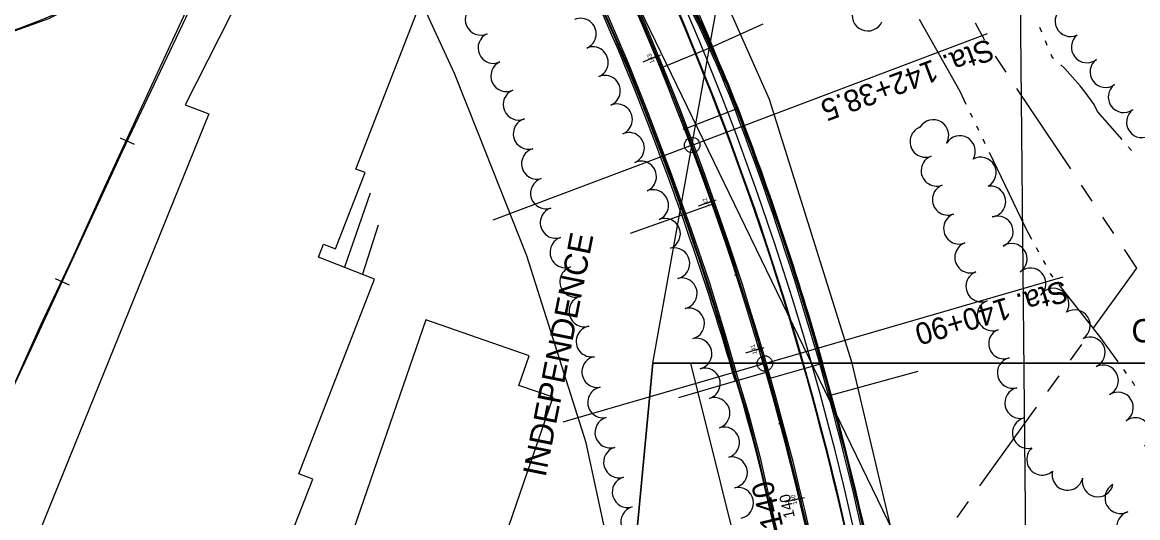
# Model space of a CAD drawing. Extents: x -25029 to 2274964, y -81170 to 687028.
# Drawn here: x -4540 to -3820, y -65746 to -65427 of the extents above; entities that cross this region are included whole.
import ezdxf

# ---------------------------------------------------------------- set-up
doc = ezdxf.new("R2010")
doc.units = 0
for name, color, linetype in [('81911BEA - RW_X_Fee_RW', 7, 'Continuous'), ('AP_X_Runway', 7, 'Continuous'), ('BD_X_Canopy', 7, 'Continuous'), ('BLDG', 7, 'Continuous'), ('Default', 7, 'Continuous'), ('DIVISIONS', 7, 'Continuous'), ('DV_X_Corp_Line', 7, 'Continuous'), ('GE_X_CL_100', 7, 'Continuous'), ('GE_X_CL_20', 7, 'Continuous'), ('GK_Visualization', 7, 'Continuous'), ('PV_X_Curb', 7, 'Continuous'), ('PV_X_EOP', 7, 'Continuous'), ('RD_P_Gate', 7, 'Continuous'), ('RD_P_GR_Lt', 7, 'Continuous'), ('RD_X_GR_Lt', 7, 'Continuous'), ('RD_X_GR_Rt', 7, 'Continuous'), ('RD_X_RR_1', 7, 'Continuous'), ('RR', 7, 'Continuous'), ('TREES', 7, 'Continuous'), ('WALL', 7, 'Continuous'), ('WATER', 7, 'Continuous')]:
    doc.layers.add(name, color=color, linetype=linetype)

msp = doc.modelspace()

# ---------------------------------------------------------------- linework, layer by layer
at = {"layer": '81911BEA - RW_X_Fee_RW'}
for points in [[(-4261.13, -65460.13), (-4286.98, -65403.94), (-4340.48, -65292.84), (-4298.56, -65203.09)], [(-4004.64, -65646.75), (-4057.86, -65476.8), (-4089.63, -65404.94)], [(-4214.42, -65577.67), (-4245.61, -65498.96), (-4261.13, -65460.13)], [(-4108.7, -65646.77), (-4133.18, -65646.78), (-4149.77, -65820.57), (-4176.3, -65698.26), (-4214.42, -65577.67)], [(-4034.71, -66275.66), (-4032.93, -66116.64), (-4044.75, -65958.04), (-4070.06, -65801.04), (-4108.7, -65646.77)], [(-3935, -66281.04), (-3932.76, -66120.87), (-3943.76, -65961.04), (-3967.77, -65802.65), (-4004.64, -65646.75)]]:
    msp.add_lwpolyline(points, dxfattribs=at)
at = {"layer": 'AP_X_Runway'}
for p, q in [((-4111.89, -65495.39), (-4078.75, -65482.67)), ((-4111.89, -65495.39), (-4111.89, -65495.39)), ((-4107.81, -65506.14), (-4236.52, -65554.64)), ((-4107.81, -65506.14), (-4107.81, -65506.14)), ((-4060.9, -65647), (-4191.34, -65684.87)), ((-4060.9, -65647), (-4060.9, -65647))]:
    msp.add_line(p, q, dxfattribs=at)
for centre, radius, start, end in [((-5895, -66179.56), 1945.36, 4.1578, 25.8676), ((-5895, -66179.56), 1933.36, 4.1578, 25.8676), ((-5895, -66179.56), 1889.36, 4.59193, 25.8676), ((-4725.92, -65730.99), 693.17, 20.99169, 31.82033)]:
    msp.add_arc(centre, radius, start, end, dxfattribs=at)
at = {"layer": 'BD_X_Canopy'}
msp.add_line((-4176.5, -65346.31), (-3962.62, -65787.41), dxfattribs=at)
msp.add_arc((-5895, -66179.56), 1909.86, 357.076, 25.8676, dxfattribs=at)
at = {"layer": 'BLDG'}
for points in [[(-4462.13, -65855.18), (-4477.79, -65895.4), (-4459.22, -65902.63), (-4447.13, -65871.59), (-4431, -65877.87), (-4392.24, -65778.33), (-4396.01, -65770.79), (-4404.27, -65767.58), (-4398.45, -65752.63), (-4369.21, -65764.02), (-4352.69, -65721.58), (-4361.74, -65718.06), (-4312.86, -65592.53), (-4349.03, -65578.44), (-4345.74, -65569.98), (-4337.89, -65573.03), (-4318.78, -65523.95), (-4324.81, -65521.6), (-4284.44, -65417.94), (-4383.73, -65379.28), (-4435.02, -65480.14), (-4419.82, -65486.11), (-4554.96, -65819.03)], [(-4440.53, -66094.34), (-4435.3, -66079.21), (-4396.74, -66092.52), (-4356.19, -65975.05), (-4317.04, -65988.56), (-4308.12, -65962.74), (-4321.06, -65958.28), (-4297.13, -65888.96), (-4275.93, -65896.28), (-4197.41, -65668.8), (-4219.57, -65661.15), (-4212.96, -65642), (-4279.74, -65618.94), (-4391.52, -65942.76), (-4409.39, -65936.6), (-4434.74, -66010.05), (-4439.25, -66008.5), (-4465.86, -66085.6)]]:
    msp.add_lwpolyline(points, close=True, dxfattribs=at)
at = {"layer": 'Default'}
for p, q in [((-3903.84, -64629.88), (-3890.11, -66029)), ((-4132.82, -65449.9), (-4128.19, -65448.01)), ((-4130.42, -65448.95), (-4130.42, -65448.95)), ((-4096.99, -65543.14), (-4092.29, -65541.44)), ((-4094.6, -65542.3), (-4094.6, -65542.3)), ((-4066.21, -65638.11), (-4061.41, -65636.7)), ((-4063.71, -65637.4), (-4063.71, -65637.4)), ((-4063.71, -65637.4), (-4063.71, -65637.4)), ((-4040.29, -65734.52), (-4035.41, -65733.41)), ((-4037.85, -65733.98), (-4037.85, -65733.98))]:
    msp.add_line(p, q, dxfattribs=at)
for points in [[(-4132.4, -65444.33), (-4135.33, -65437.18), (-4150.17, -65402.99)], [(-4129.56, -65451.27), (-4131.45, -65446.64)], [(-4111.99, -65495.4), (-4120.51, -65473.35), (-4128.61, -65453.58)], [(-4096.35, -65537.59), (-4106.43, -65509.81), (-4111.99, -65495.4)], [(-4093.79, -65544.64), (-4095.49, -65539.94)], [(-4078.59, -65589.64), (-4080.52, -65583.56), (-4092.95, -65546.99)], [(-4065.23, -65632.61), (-4068.7, -65620.82), (-4078.59, -65589.64)], [(-4063.11, -65639.8), (-4064.52, -65635.01)], [(-4050.23, -65685.52), (-4057.65, -65658.31), (-4062.4, -65642.2)], [(-4039.07, -65729.11), (-4047.37, -65696.03), (-4050.23, -65685.52)], [(-4037.29, -65736.4), (-4037.86, -65733.94), (-4038.46, -65731.54)], [(-4026.9, -65782.75), (-4029.13, -65772.04), (-4036.73, -65738.84)]]:
    msp.add_lwpolyline(points, dxfattribs=at)
for radius in [1908.9, 1909.86, 1910.82]:
    msp.add_arc((-5895, -66179.56), radius, 357.076, 25.86759, dxfattribs=at)
at = {"layer": 'DIVISIONS'}
for p, q in [((-3912.32, -65448.82), (-3905.37, -65459.21)), ((-3898.43, -65469.6), (-3863.71, -65521.57)), ((-3856.77, -65531.97), (-3849.82, -65542.36)), ((-3842.88, -65552.76), (-3835.94, -65563.15)), ((-3856.52, -65634.68), (-3863.83, -65644.82)), ((-3871.14, -65654.96), (-3878.45, -65665.1)), ((-3885.76, -65675.24), (-3922.3, -65725.94)), ((-3929.61, -65736.09), (-3936.92, -65746.23))]:
    msp.add_line(p, q, dxfattribs=at)
for points in [[(-3925.13, -65427.39), (-3919.44, -65438.15), (-3919.26, -65438.42)], [(-3828.99, -65573.54), (-3821.04, -65585.45), (-3849.21, -65624.54)]]:
    msp.add_lwpolyline(points, dxfattribs=at)
at = {"layer": 'DV_X_Corp_Line'}
for p, q in [((-4133.18, -65646.78), (-4089.63, -65404.94)), ((-4133.18, -65646.78), (-4149.77, -65820.57)), ((-4133.18, -65646.78), (-4149.77, -65820.57)), ((-4149.77, -65820.57), (-4133.18, -65646.78)), ((-4149.77, -65820.57), (-4133.18, -65646.78)), ((-4117.6, -65646.78), (-4133.18, -65646.78)), ((-4117.6, -65646.78), (-4133.18, -65646.78)), ((-4133.18, -65646.78), (-4117.6, -65646.78)), ((-4133.18, -65646.78), (-4117.6, -65646.78)), ((-4108.7, -65646.77), (-4117.6, -65646.78)), ((-4108.7, -65646.77), (-4117.6, -65646.78)), ((-4117.6, -65646.78), (-4108.7, -65646.77)), ((-4117.6, -65646.78), (-4108.7, -65646.77)), ((-4004.64, -65646.75), (-4108.7, -65646.77)), ((-4004.64, -65646.75), (-4108.7, -65646.77)), ((-4108.7, -65646.77), (-4004.64, -65646.75)), ((-4108.7, -65646.77), (-4004.64, -65646.75)), ((-3842.07, -65646.72), (-4004.64, -65646.75)), ((-3842.07, -65646.72), (-4004.64, -65646.75)), ((-4004.64, -65646.75), (-3842.07, -65646.72)), ((-4004.64, -65646.75), (-3842.07, -65646.72)), ((-3730.19, -65646.7), (-3842.07, -65646.72)), ((-3730.19, -65646.7), (-3842.07, -65646.72)), ((-3842.07, -65646.72), (-3730.19, -65646.7)), ((-3842.07, -65646.72), (-3730.19, -65646.7))]:
    msp.add_line(p, q, dxfattribs=at)
at = {"layer": 'GE_X_CL_100'}
for p, q in [((-4107.81, -65506.14), (-3917.09, -65434.28)), ((-4130.41, -65448.95), (-4139.65, -65452.77)), ((-4094.6, -65542.3), (-4104.02, -65545.64)), ((-4060.9, -65647), (-3868.46, -65591.12)), ((-4063.71, -65637.4), (-4073.3, -65640.24)), ((-4037.85, -65733.98), (-4047.57, -65736.32))]:
    msp.add_line(p, q, dxfattribs=at)
for centre in [(-4107.81, -65506.14), (-4060.9, -65647)]:
    msp.add_circle(centre, 5, dxfattribs=at)
msp.add_arc((-5895, -66179.56), 1909.86, 357.076, 25.8676, dxfattribs=at)
at = {"layer": 'GE_X_CL_20'}
for p, q in [((-4130.41, -65448.95), (-4132.26, -65449.71)), ((-4111.89, -65495.39), (-4113.76, -65496.11)), ((-4094.6, -65542.3), (-4096.48, -65542.97)), ((-4078.53, -65589.65), (-4080.43, -65590.27)), ((-4063.71, -65637.4), (-4065.63, -65637.97)), ((-4050.15, -65685.52), (-4052.08, -65686.04)), ((-4037.85, -65733.98), (-4039.79, -65734.45))]:
    msp.add_line(p, q, dxfattribs=at)
at = {"layer": 'GK_Visualization'}
msp.add_arc((-5895, -66179.56), 1909.86, 357.076, 25.8676, dxfattribs=at)
msp.add_arc((-5895, -66179.56), 1909.86, 357.076, 25.8676, dxfattribs=at)
at = {"layer": 'PV_X_Curb'}
msp.add_lwpolyline([(-4225.89, -65288.93), (-4218.04, -65305.75), (-4194.07, -65355.28), (-4177.55, -65391.01), (-4162.83, -65424.2), (-4149.8, -65454.08), (-4137.26, -65485.64), (-4122.92, -65523.24), (-4109.56, -65560.35), (-4097.88, -65594.56), (-4087.66, -65627.93), (-4079.58, -65656.05), (-4072.41, -65679.52), (-4064.98, -65708.01), (-4057.49, -65740.68), (-4047.59, -65782.33)], dxfattribs=at)
for centre, radius, start, end in [((-4727.32, -65731.53), 694.17, 20.99169, 31.82034), ((-5895, -66179.56), 1944.86, 4.1578, 20.99169)]:
    msp.add_arc(centre, radius, start, end, dxfattribs=at)
at = {"layer": 'PV_X_EOP'}
msp.add_lwpolyline([(-4224.99, -65288.51), (-4217.13, -65305.32), (-4193.16, -65354.85), (-4176.63, -65390.59), (-4161.91, -65423.79), (-4148.87, -65453.69), (-4136.32, -65485.27), (-4121.98, -65522.89), (-4108.61, -65560.01), (-4096.92, -65594.25), (-4086.7, -65627.64), (-4078.62, -65655.76), (-4071.44, -65679.24), (-4064, -65707.77), (-4056.51, -65740.45), (-4046.61, -65782.12)], dxfattribs=at)
for centre, radius, start, end in [((-5895, -66179.56), 1933.86, 1.48308, 25.43931), ((-5895, -66179.56), 1938.86, 1.57149, 25.43931), ((-4727.32, -65731.53), 693.17, 20.99169, 31.82034), ((-5895, -66179.56), 1943.86, 4.1578, 20.99169)]:
    msp.add_arc(centre, radius, start, end, dxfattribs=at)
at = {"layer": 'RD_P_Gate'}
for p, q in [((-4094.87, -65442.74), (-4062.02, -65428.08)), ((-4100.04, -65431.36), (-4100.04, -65431.36)), ((-4100.04, -65431.36), (-4100.04, -65431.36)), ((-4127.47, -65456.09), (-4094.87, -65442.74)), ((-4094.87, -65442.74), (-4094.87, -65442.74)), ((-4154.84, -65446.38), (-4154.84, -65446.38)), ((-4089.85, -65454.19), (-4089.85, -65454.19)), ((-4089.85, -65454.19), (-4089.85, -65454.19)), ((-4145.3, -65469.49), (-4145.3, -65469.49)), ((-4080.27, -65477.28), (-4080.27, -65477.28)), ((-4136.11, -65492.74), (-4136.11, -65492.74)), ((-4071.34, -65500.63), (-4071.34, -65500.63)), ((-4127.29, -65516.13), (-4127.29, -65516.13)), ((-4062.77, -65524.12), (-4062.77, -65524.12)), ((-4118.66, -65539.6), (-4118.66, -65539.6)), ((-4093.95, -65544.13), (-4114.46, -65551.37)), ((-4114.46, -65551.37), (-4147.78, -65563.15)), ((-4114.46, -65551.37), (-4114.46, -65551.37)), ((-4054.5, -65547.71), (-4054.5, -65547.71)), ((-4046.54, -65571.41), (-4046.54, -65571.41)), ((-4106.27, -65574.99), (-4106.27, -65574.99)), ((-4098.37, -65598.71), (-4098.37, -65598.71)), ((-4038.88, -65595.2), (-4038.88, -65595.2)), ((-4090.76, -65622.52), (-4090.76, -65622.52)), ((-4031.52, -65619.1), (-4031.52, -65619.1)), ((-4024.48, -65643.08), (-4024.48, -65643.08)), ((-4083.44, -65646.43), (-4083.44, -65646.43)), ((-4058.13, -65656.64), (-4023.43, -65646.76)), ((-4017.74, -65667.16), (-3962.05, -65651.96)), ((-4079.9, -65658.41), (-4116.52, -65669.13)), ((-4059.31, -65652.5), (-4079.9, -65658.41)), ((-4079.9, -65658.41), (-4079.9, -65658.41)), ((-4017.74, -65667.16), (-4017.74, -65667.16)), ((-4011.31, -65691.32), (-4011.31, -65691.32)), ((-4005.19, -65715.56), (-4005.19, -65715.56))]:
    msp.add_line(p, q, dxfattribs=at)
at = {"layer": 'RD_P_GR_Lt'}
for centre, radius, start, end in [((-5617.34, -66064.18), 1587.63, 20.28328, 29.21593), ((-4959.3, -65828.61), 946.65, 21.44797, 29.52497), ((-5895, -66179.56), 1945.94, 15.89075, 20.99169), ((-6037.4, -66231.38), 2039.64, 16.31496, 20.59833)]:
    msp.add_arc(centre, radius, start, end, dxfattribs=at)
at = {"layer": 'RD_X_GR_Lt'}
for centre, radius, start, end in [((-4959.3, -65828.61), 946.4, 21.44797, 29.52497), ((-5895, -66179.56), 1945.69, 4.1578, 20.99169)]:
    msp.add_arc(centre, radius, start, end, dxfattribs=at)
at = {"layer": 'RD_X_GR_Rt'}
msp.add_lwpolyline([(-4226.35, -65289.15), (-4218.49, -65305.97), (-4194.52, -65355.5), (-4178, -65391.21), (-4163.29, -65424.4), (-4150.26, -65454.27), (-4137.72, -65485.82), (-4123.39, -65523.42), (-4110.03, -65560.51), (-4098.35, -65594.72), (-4088.14, -65628.07), (-4080.06, -65656.19), (-4072.89, -65679.65), (-4065.46, -65708.13), (-4057.98, -65740.8), (-4048.08, -65782.43)], dxfattribs=at)
at = {"layer": 'RD_X_RR_1'}
for points in [[(-4695.87, -65469.78), (-4641.42, -65453.97), (-4603.32, -65447.24), (-4577.45, -65442.05), (-4549.93, -65434.17), (-4522.98, -65424.62), (-4501.3, -65413.89), (-4487.58, -65405.01), (-4466.14, -65388.54), (-4451.96, -65376.06), (-4439.55, -65363.38), (-4431.25, -65353.87), (-4422.5, -65342.49), (-4409.29, -65324.02), (-4390.9, -65294.98), (-4364.05, -65250.45), (-4338.05, -65204.19), (-4320.16, -65172.2)], [(-4564.39, -65699.83), (-4545.7, -65660.96), (-4527.87, -65621.68), (-4508.05, -65579.57), (-4488.43, -65536.34), (-4444.55, -65441.53), (-4420.44, -65389.43), (-4379.48, -65301.56), (-4351.84, -65241.56), (-4320.16, -65172.2)]]:
    msp.add_lwpolyline(points, dxfattribs=at)
at = {"layer": 'RR'}
for p, q in [((-4476.99, -65501.4), (-4467.96, -65505.69)), ((-4519.01, -65592.2), (-4509.93, -65596.39))]:
    msp.add_line(p, q, dxfattribs=at)
for points in [[(-4430.42, -65354.85), (-4441.17, -65365.58), (-4454.5, -65378.5), (-4470.75, -65391.91), (-4486.37, -65403.63), (-4500.59, -65413.33), (-4514.15, -65419.92), (-4527.63, -65425.48), (-4541.45, -65430.71), (-4556.76, -65436.04), (-4575.19, -65440.71), (-4595.1, -65444.62), (-4613.51, -65447.86), (-4655.92, -65455.83), (-4691.03, -65462.29), (-4694.31, -65462.88)], [(-4408.14, -65368.04), (-4475.66, -65510.26), (-4511.98, -65588.89), (-4538.44, -65646.19), (-4553.41, -65677.71), (-4562.15, -65697.22), (-4568.57, -65712.28), (-4574.02, -65725.93), (-4578.96, -65738.02), (-4584.64, -65752.82)]]:
    msp.add_lwpolyline(points, dxfattribs=at)
at = {"layer": 'TREES'}
for centre, radius, start, end in [((-4244.24, -65425.24), 10, 114.32854, 294.32854), ((-3994.47, -65422.6), 10, 155.98795, 335.98795), ((-3863.55, -65426.21), 10, 115.1791, 295.1791), ((-4179.77, -65434.41), 10, 292.91251, 112.91251), ((-4236.01, -65443.47), 10, 114.32854, 294.32854), ((-3853.08, -65443.09), 10, 128.43282, 308.43282), ((-4171.99, -65452.83), 10, 292.91251, 112.91251), ((-4227.77, -65461.69), 10, 114.32854, 294.32854), ((-3840.99, -65459.02), 10, 125.96457, 305.96457), ((-4164.2, -65471.25), 10, 292.91251, 112.91251), ((-4219.8, -65480.03), 10, 112.65534, 292.65534), ((-3829.25, -65475.21), 10, 125.96457, 305.96457), ((-4156.41, -65489.67), 10, 292.91251, 112.91251), ((-3817.5, -65491.4), 10, 125.96457, 305.96457), ((-4213.27, -65498.89), 10, 105.48828, 285.48828), ((-3952.24, -65499.84), 10, 329.04012, 149.04012), ((-4148.63, -65508.09), 10, 292.91251, 112.91251), ((-3957.21, -65504.02), 10, 111.17263, 291.17263), ((-3935.09, -65510.13), 10, 329.03976, 149.03976), ((-4207.93, -65518.17), 10, 105.48605, 285.48605), ((-3949.98, -65522.67), 10, 111.17263, 291.17263), ((-3921.61, -65523.98), 10, 299.39452, 119.39452), ((-4140.84, -65526.52), 10, 292.91251, 112.91251), ((-4202.13, -65537.3), 10, 108.23829, 288.23829), ((-4133.05, -65544.94), 10, 292.91251, 112.91251), ((-3942.76, -65541.32), 10, 111.17263, 291.17263), ((-3915.44, -65542.62), 10, 277.22461, 97.22461), ((-4195.85, -65556.29), 10, 108.41192, 288.41192), ((-3935.54, -65559.97), 10, 111.17263, 291.17263), ((-4125.44, -65563.43), 10, 291.82904, 111.82904), ((-3910.66, -65561.9), 10, 290.62354, 110.62354), ((-4189.53, -65575.26), 10, 108.41192, 288.41192), ((-4119.35, -65582.43), 10, 283.74176, 103.74176), ((-3928.31, -65578.62), 10, 111.17263, 291.17263), ((-3901.61, -65579.59), 10, 303.57086, 123.57086), ((-4183.21, -65594.24), 10, 108.41192, 288.41192), ((-3889.52, -65595.47), 10, 310.99642, 130.99642), ((-4114.6, -65601.86), 10, 283.74176, 103.74176), ((-3921.09, -65597.27), 10, 111.17263, 291.17263), ((-3874.61, -65608.51), 10, 326.66381, 146.66381), ((-4177.3, -65613.34), 10, 105.98949, 285.98949), ((-3913.86, -65615.92), 10, 111.17263, 291.17263), ((-4109.85, -65621.28), 10, 283.74176, 103.74176), ((-3860.88, -65622.44), 10, 302.52506, 122.52506), ((-4172.69, -65632.78), 10, 100.71543, 280.71543), ((-3906.76, -65634.27), 9.68, 111.17263, 291.17263), ((-3851.26, -65639.93), 10, 295.06855, 115.06855), ((-4105.09, -65640.71), 10, 283.74176, 103.74176), ((-4168.97, -65652.43), 10, 100.71543, 280.71543), ((-3900.79, -65652.98), 10, 104.34407, 284.34407), ((-4099.68, -65659.95), 10, 287.66705, 107.66705), ((-3842.7, -65658), 10, 295.6278, 115.6278), ((-4165.23, -65672.08), 10, 100.84192, 280.84192), ((-3895.99, -65672.39), 10, 103.39142, 283.39142), ((-3833.07, -65675.49), 10, 302.05849, 122.05849), ((-4093.46, -65678.96), 10, 288.627, 108.627), ((-4160.56, -65691.5), 10, 106.20221, 286.20221), ((-4087.22, -65697.96), 10, 287.69614, 107.69614), ((-3891.09, -65691.78), 10, 105.01784, 285.01784), ((-3821.78, -65691.98), 10, 306.73077, 126.73077), ((-4154.97, -65710.71), 10, 106.20221, 286.20221), ((-3881.89, -65708.95), 10, 131.30746, 311.30746), ((-4082.2, -65717.29), 10, 281.45244, 101.45244), ((-3865.54, -65718.69), 10, 167.141, 347.141), ((-4149.39, -65729.91), 10, 106.20221, 286.20221), ((-3846.01, -65722.97), 10, 168.1072, 348.1072), ((-4078.23, -65736.89), 10, 281.45244, 101.45244), ((-3831.39, -65733.79), 10, 118.89691, 298.89691), ((-4143.81, -65749.12), 10, 106.20221, 286.20221), ((-3823.72, -65752.13), 10, 106.47138, 286.47138)]:
    msp.add_arc(centre, radius, start, end, dxfattribs=at)
at = {"layer": 'WALL'}
for p, q in [((-4315.7, -65537.16), (-4332.23, -65584.99)), ((-4310.4, -65557.89), (-4320.61, -65589.51))]:
    msp.add_line(p, q, dxfattribs=at)
at = {"layer": 'WATER'}
for p, q in [((-3882.21, -65433.28), (-3883.41, -65430.4)), ((-3878.6, -65441.93), (-3879.8, -65439.05)), ((-3928.43, -65485.35), (-3927.07, -65488.16)), ((-3924.36, -65493.79), (-3923, -65496.61)), ((-3920.29, -65502.24), (-3918.94, -65505.06)), ((-3885.74, -65572.29), (-3884.24, -65575.04)), ((-3881.26, -65580.53), (-3879.76, -65583.27)), ((-3829.48, -65650.92), (-3827.66, -65653.46))]:
    msp.add_line(p, q, dxfattribs=at)
for points in [[(-3961.38, -65425.04), (-3935.15, -65471.38), (-3931.14, -65479.72)], [(-3874.54, -65450.33), (-3875.74, -65448.79), (-3876.19, -65447.7)], [(-3830.37, -65502.63), (-3846.15, -65484.6), (-3848.38, -65480.02), (-3854.23, -65471.99), (-3857.44, -65468.05), (-3867.35, -65456.7), (-3869.87, -65454.48)], [(-3824.21, -65509.69), (-3825.91, -65507.72), (-3826.25, -65507.33)], [(-3916.22, -65510.69), (-3892.95, -65559.03), (-3888.72, -65566.8)], [(-3876.78, -65588.76), (-3876.46, -65589.35), (-3874.94, -65591.28)], [(-3871.07, -65596.19), (-3844.81, -65629.56), (-3833.13, -65645.84)], [(-3824.02, -65658.53), (-3823.06, -65659.87), (-3822.24, -65661.1)]]:
    msp.add_lwpolyline(points, dxfattribs=at)

# ---------------------------------------------------------------- texts
at = {"layer": 'Default'}
msp.add_text('140', height=7, rotation=102.90679, dxfattribs=at).set_placement((-4041.47, -65745.9))
at = {"layer": 'DIVISIONS'}
msp.add_text('INDEPENDENCE', height=15, rotation=78.76738, dxfattribs=at).set_placement((-4202.47, -65720.76))
msp.add_text('CUYAHOGA HEIGHTS', height=15, dxfattribs=at).set_placement((-3824.29, -65633.39))
at = {"layer": 'GE_X_CL_100'}
for s, rotation, p in [('Sta. 142+38.5', 200.38988, (-3916.33, -65437.27)), ('Sta. 140+90', 196.59362, (-3867.93, -65593.11)), ('140', 103.49169, (-4048.94, -65752.06))]:
    msp.add_text(s, height=14, rotation=rotation, dxfattribs=at).set_placement(p)
at = {"layer": 'GE_X_CL_20'}
for s, rotation, p in [('143', 112.49169, (-4132.05, -65452.83)), ('142', 109.49169, (-4096.45, -65546.06)), ('141', 106.49169, (-4065.89, -65640.62)), ('140', 103.49169, (-4040.06, -65737.6))]:
    msp.add_text(s, height=2.8, rotation=rotation, dxfattribs=at).set_placement(p)

doc.saveas('drawing.dxf')
